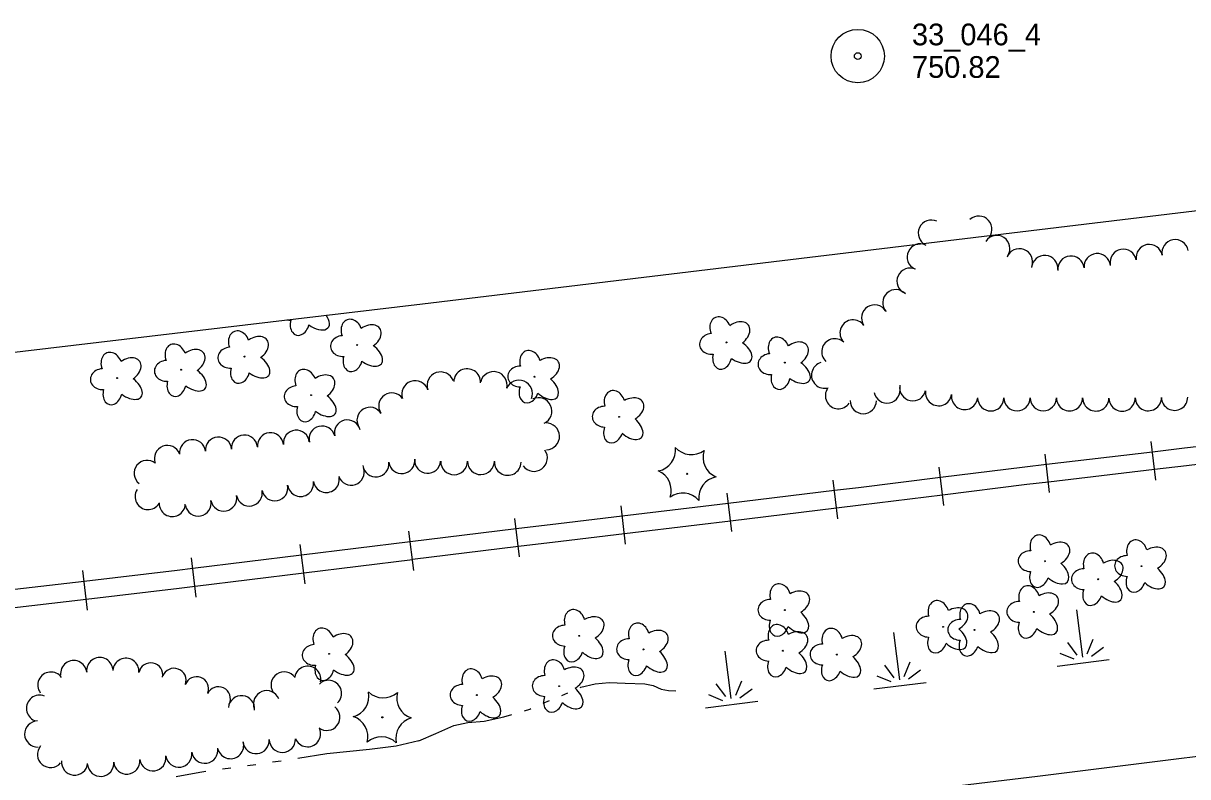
# Model space of a CAD drawing. Extents: x 589250 to 1188077, y 162953 to 363065.
# Drawn here: x 596374.6 to 596696.8, y 175183.2 to 175391.6 of the extents above; entities that cross this region are included whole.
import ezdxf

# ---------------------------------------------------------------- set-up
doc = ezdxf.new("R2010")
doc.units = 0
for name, color, linetype in [('E_LAND_TreeLine_P', 7, 'Continuous'), ('E_LAND_Vegetation', 7, 'Continuous'), ('E_MAP_Limits', 7, 'Continuous'), ('E_MAP_PassPoints', 7, 'Continuous'), ('E_RDWY_Gravel', 7, 'Continuous'), ('E_RR_P', 7, 'Continuous'), ('E_WTR_FlowLine', 7, 'Continuous'), ('E_WTR_Wetland', 7, 'Continuous')]:
    doc.layers.add(name, color=color, linetype=linetype)

# ---------------------------------------------------------------- blocks, each defined once
blk = doc.blocks.new('POINT_DISPLAY')
blk.add_line((0, 0), (0, 0))

msp = doc.modelspace()

# ---------------------------------------------------------------- linework, layer by layer
at = {"layer": 'E_LAND_TreeLine_P'}
for centre, radius, start, end in [((596625.85, 175333.6), 3.63, 64.9332, 244.9332), ((596638.97, 175334.68), 3.65, 312.1775, 132.1775), ((596622.77, 175327.02), 3.63, 64.9332, 244.9332), ((596643.93, 175329.33), 3.65, 326.8469, 146.8469), ((596686.13, 175326.84), 3.65, 10.2743, 190.2743), ((596693.31, 175328.16), 3.65, 10.5125, 190.5125), ((596650.2, 175325.65), 3.65, 339.7681, 159.7681), ((596657.2, 175323.79), 3.65, 355.5035, 175.5035), ((596664.47, 175323.64), 3.65, 5.236, 185.236), ((596671.74, 175324.31), 3.65, 5.236, 185.236), ((596678.94, 175325.53), 3.65, 10.2743, 190.2743), ((596619.96, 175320.32), 3.63, 65.8759, 245.8759), ((596616.03, 175314.37), 3.63, 42.6531, 222.6531), ((596610.15, 175310.13), 3.63, 32.8982, 212.8982), ((596604.19, 175305.99), 3.63, 35.223, 215.223), ((596599.14, 175300.78), 3.63, 47.1382, 227.1382), ((596490.03, 175291.51), 3.71, 19.1637, 199.1637), ((596497.39, 175292.37), 3.71, 357.1775, 177.1775), ((596504.75, 175291.59), 3.71, 346.0663, 166.0663), ((596596.3, 175294.32), 3.63, 106.315, 286.315), ((596483.02, 175289.07), 3.71, 19.1637, 199.1637), ((596511.77, 175289.22), 3.71, 337.796, 157.796), ((596620.71, 175290.84), 3.63, 168.364, 348.364), ((596476.53, 175285.82), 3.6, 34.2266, 214.2266), ((596600.15, 175288.65), 3.63, 145.6752, 325.6752), ((596613.59, 175290.24), 3.63, 191.1976, 11.1976), ((596627.85, 175289.48), 3.63, 171.6467, 351.6467), ((596635.04, 175288.42), 3.63, 171.6467, 351.6467), ((596470.52, 175281.84), 3.6, 31.3398, 211.3398), ((596517.13, 175284.37), 3.71, 294.7171, 114.7171), ((596607.01, 175287.28), 3.63, 179.3854, 359.3854), ((596642.28, 175288.04), 3.63, 180.1629, 0.1629), ((596649.54, 175288.06), 3.63, 180.1629, 0.1629), ((596656.81, 175288.08), 3.63, 180.1629, 0.1629), ((596664.08, 175288.05), 3.63, 179.6291, 359.6291), ((596671.34, 175288.01), 3.63, 179.6291, 359.6291), ((596678.61, 175287.98), 3.63, 180.8928, 0.8928), ((596685.88, 175288.1), 3.63, 180.8928, 0.8928), ((596693.14, 175288.21), 3.63, 180.8928, 0.8928), ((596464.26, 175278.35), 3.6, 13.6839, 193.6839), ((596450.15, 175275.49), 3.6, 5.5802, 185.5802), ((596457.25, 175276.64), 3.6, 13.6839, 193.6839), ((596519.26, 175277.39), 3.71, 271.832, 91.832), ((596421.43, 175272.88), 3.6, 6.3345, 186.3345), ((596428.61, 175273.6), 3.6, 4.5012, 184.5012), ((596435.79, 175274.17), 3.6, 4.5012, 184.5012), ((596442.98, 175274.79), 3.6, 5.5802, 185.5802), ((596414.46, 175271.27), 3.6, 20.5521, 200.5521), ((596515.89, 175271.42), 3.71, 216.2876, 36.2876), ((596408.86, 175267.15), 3.6, 51.2911, 231.2911), ((596472.15, 175269.79), 3.6, 187.1142, 7.1142), ((596479.31, 175270.68), 3.6, 187.1142, 7.1142), ((596486.48, 175270.77), 3.6, 175.6108, 355.6108), ((596493.79, 175270.5), 3.71, 180.1466, 0.1466), ((596501.22, 175270.52), 3.71, 180.1466, 0.1466), ((596508.64, 175270.32), 3.71, 178.2902, 358.2902), ((596458.42, 175265.46), 3.6, 188.8335, 8.8335), ((596465.32, 175267.5), 3.6, 198.6754, 18.6754), ((596409.11, 175260.73), 3.6, 147.6313, 327.6313), ((596444.19, 175263.15), 3.6, 191.4461, 11.4461), ((596451.3, 175264.35), 3.6, 188.8335, 8.8335), ((596422.98, 175258.94), 3.6, 191.0102, 11.0102), ((596430.05, 175260.31), 3.6, 191.0102, 11.0102), ((596437.13, 175261.72), 3.6, 191.4461, 11.4461), ((596415.81, 175258.81), 3.6, 177.5697, 357.5697), ((596388.53, 175211.76), 3.63, 6.7252, 186.7252), ((596395.74, 175212.61), 3.63, 6.7252, 186.7252), ((596402.97, 175212.39), 3.63, 355.6108, 175.6108), ((596409.85, 175211.43), 3.33, 348.2529, 168.2529), ((596382.23, 175208.58), 3.63, 35.8299, 215.8299), ((596416.31, 175209.9), 3.33, 339.7066, 159.7066), ((596446.77, 175208.62), 3.63, 34.2266, 214.2266), ((596453.29, 175210.21), 3.63, 349.1209, 169.1209), ((596422.55, 175207.59), 3.33, 339.7066, 159.7066), ((596428.58, 175204.78), 3.33, 334.4718, 154.4718), ((596459.04, 175206.29), 3.63, 314.276, 134.276), ((596379.08, 175202.17), 3.63, 67.692, 247.692), ((596434.96, 175202.02), 3.63, 354.1964, 174.1964), ((596441.89, 175203.42), 3.63, 21.4577, 201.4577), ((596458.59, 175199.68), 3.63, 232.6616, 52.6616), ((596378.6, 175195.04), 3.63, 91.3214, 271.3214), ((596453.24, 175195.16), 3.63, 201.7313, 21.7313), ((596382.15, 175189.4), 3.63, 139.7896, 319.7896), ((596431.94, 175191.86), 3.63, 197.2668, 17.2668), ((596439.02, 175193.24), 3.63, 185.2219, 5.2219), ((596446.27, 175193.6), 3.63, 181.3214, 1.3214), ((596410.44, 175188.47), 3.63, 188.0312, 8.0312), ((596417.63, 175189.48), 3.63, 188.0312, 8.0312), ((596424.8, 175190.6), 3.63, 188.9618, 8.9618), ((596388.79, 175187.3), 3.63, 174.3049, 354.3049), ((596396.01, 175186.96), 3.63, 184.9892, 4.9892), ((596403.24, 175187.59), 3.63, 184.9892, 4.9892)]:
    msp.add_arc(centre, radius, start, end, dxfattribs=at)
at = {"layer": 'E_LAND_Vegetation'}
for centre, radius in [((596467.01, 175302.66), 0.128), ((596569.14, 175303.38), 0.128), ((596435.84, 175299.44), 0.128), ((596418.28, 175295.82), 0.128), ((596585.3, 175297.8), 0.128), ((596400.57, 175293.5), 0.128), ((596516.08, 175293.87), 0.128), ((596454.21, 175288.78), 0.128), ((596539.45, 175282.79), 0.128), ((596558.27, 175267.02), 0.167), ((596657.29, 175242.84), 0.128), ((596683.99, 175241.48), 0.128), ((596672.03, 175237.85), 0.128), ((596585.3, 175229.34), 0.128), ((596654.16, 175228.81), 0.128), ((596629.07, 175224.7), 0.128), ((596637.82, 175223.85), 0.128), ((596528.42, 175222.22), 0.128), ((596546.18, 175218.47), 0.128), ((596584.79, 175218.08), 0.128), ((596459.2, 175217.23), 0.128), ((596599.71, 175217.02), 0.128), ((596522.86, 175208.3), 0.128), ((596500.1, 175205.82), 0.128), ((596473.92, 175199.68), 0.167)]:
    msp.add_circle(centre, radius, dxfattribs=at)
for centre, radius, start, end in [((596549.19, 175273.6), 5.9, 281.0995, 6.8644), ((596559.45, 175278.23), 5.9, 221.1041, 306.869), ((596568.57, 175271.6), 5.9, 161.1041, 246.869), ((596547.97, 175262.44), 5.9, 341.1041, 66.869), ((596567.4, 175260.39), 5.91, 101.1439, 186.82), ((596557.09, 175255.81), 5.9, 41.1041, 126.869), ((596464.33, 175205.49), 5.9, 285.8149, 11.5798), ((596474.18, 175210.95), 5.9, 225.8195, 311.5844), ((596483.81, 175205.09), 5.9, 165.8195, 251.5844), ((596464.03, 175194.26), 5.9, 345.8195, 71.5844), ((596483.56, 175193.81), 5.91, 105.8593, 191.5354), ((596473.67, 175188.4), 5.9, 45.8195, 131.5844)]:
    msp.add_arc(centre, radius, start, end, dxfattribs=at)
for centre, major_axis, ratio, start_param, end_param in [((596455.2, 175310.37), (-3.81, 2.85), 0.560249, 1.570796, 4.221152), ((596567.5, 175306.93), (1.38, -3.34), 0.782863, 1.570796, 4.712389), ((596448.38, 175312.42), (3.44, 0.25), 0.832022, 4.394236, 4.712389), ((596451.1, 175308.89), (0.92, 3.51), 0.716896, 1.570796, 4.712389), ((596465.47, 175306.25), (1.29, -3.38), 0.782863, 1.570796, 4.712389), ((596469.78, 175304.86), (-3.47, -2.4), 0.691916, 1.570796, 4.712389), ((596571.84, 175305.65), (-3.4, -2.5), 0.691916, 1.570796, 4.712389), ((596434.3, 175303.03), (1.29, -3.38), 0.782863, 1.570796, 4.712389), ((596438.61, 175301.64), (-3.47, -2.4), 0.691916, 1.570796, 4.712389), ((596463.04, 175302.38), (3.44, 0.25), 0.832022, 1.570796, 4.712389), ((596565.17, 175302.98), (3.44, 0.35), 0.832022, 1.570796, 4.712389), ((596583.66, 175301.34), (1.38, -3.34), 0.782863, 1.570796, 4.712389), ((596416.74, 175299.41), (1.29, -3.38), 0.782863, 1.570796, 4.712389), ((596421.05, 175298.01), (-3.47, -2.4), 0.691916, 1.570796, 4.712389), ((596431.87, 175299.16), (3.44, 0.25), 0.832022, 1.570796, 4.712389), ((596469.86, 175300.34), (-3.81, 2.85), 0.560249, 1.570796, 4.712389), ((596514.84, 175297.58), (1.01, -3.47), 0.782863, 1.570796, 4.712389), ((596572.05, 175301.13), (-3.88, 2.74), 0.560249, 1.570796, 4.712389), ((596588.01, 175300.07), (-3.4, -2.5), 0.691916, 1.570796, 4.712389), ((596399.03, 175297.09), (1.29, -3.38), 0.782863, 1.570796, 4.712389), ((596403.33, 175295.7), (-3.47, -2.4), 0.691916, 1.570796, 4.712389), ((596414.31, 175295.53), (3.44, 0.25), 0.832022, 1.570796, 4.712389), ((596438.69, 175297.11), (-3.81, 2.85), 0.560249, 1.570796, 4.712389), ((596465.76, 175298.85), (0.92, 3.51), 0.716896, 1.570796, 4.712389), ((596519.02, 175295.83), (-3.66, -2.11), 0.691916, 1.570796, 4.712389), ((596567.99, 175299.53), (0.82, 3.53), 0.716896, 1.570796, 4.712389), ((596581.34, 175297.4), (3.44, 0.35), 0.832022, 1.570796, 4.712389), ((596396.59, 175293.22), (3.44, 0.25), 0.832022, 1.570796, 4.712389), ((596421.13, 175293.49), (-3.81, 2.85), 0.560249, 1.570796, 4.712389), ((596434.59, 175295.63), (0.92, 3.51), 0.716896, 1.570796, 4.712389), ((596452.67, 175292.37), (1.29, -3.38), 0.782863, 1.570796, 4.712389), ((596512.1, 175293.92), (3.45, -0.03), 0.832022, 1.570796, 4.712389), ((596588.22, 175295.55), (-3.88, 2.74), 0.560249, 1.570796, 4.712389), ((596403.42, 175291.17), (-3.81, 2.85), 0.560249, 1.570796, 4.712389), ((596417.03, 175292.01), (0.92, 3.51), 0.716896, 1.570796, 4.712389), ((596456.98, 175290.97), (-3.47, -2.4), 0.691916, 1.570796, 4.712389), ((596518.73, 175291.32), (-3.56, 3.15), 0.560249, 1.570796, 4.712389), ((596584.16, 175293.95), (0.82, 3.53), 0.716896, 1.570796, 4.712389), ((596399.32, 175289.69), (0.92, 3.51), 0.716896, 1.570796, 4.712389), ((596450.24, 175288.49), (3.44, 0.25), 0.832022, 1.570796, 4.712389), ((596457.06, 175286.45), (-3.81, 2.85), 0.560249, 1.570796, 4.712389), ((596514.52, 175290.18), (1.21, 3.42), 0.716896, 1.570796, 4.712389), ((596538.21, 175286.49), (1.01, -3.47), 0.782863, 1.570796, 4.712389), ((596542.39, 175284.75), (-3.66, -2.11), 0.691916, 1.570796, 4.712389), ((596452.96, 175284.97), (0.92, 3.51), 0.716896, 1.570796, 4.712389), ((596535.47, 175282.83), (3.45, -0.03), 0.832022, 1.570796, 4.712389), ((596542.1, 175280.23), (-3.56, 3.15), 0.560249, 1.570796, 4.712389), ((596537.89, 175279.09), (1.21, 3.42), 0.716896, 1.570796, 4.712389), ((596656.05, 175246.55), (1.01, -3.47), 0.782863, 1.570796, 4.712389), ((596660.22, 175244.8), (-3.66, -2.11), 0.691916, 1.570796, 4.712389), ((596682.75, 175245.19), (1.01, -3.47), 0.782863, 1.570796, 4.712389), ((596686.93, 175243.44), (-3.66, -2.11), 0.691916, 1.570796, 4.712389), ((596653.3, 175242.89), (3.45, -0.03), 0.832022, 1.570796, 4.712389), ((596670.79, 175241.55), (1.01, -3.47), 0.782863, 1.570796, 4.712389), ((596674.97, 175239.81), (-3.66, -2.11), 0.691916, 1.570796, 4.712389), ((596680.01, 175241.53), (3.45, -0.03), 0.832022, 1.570796, 4.712389), ((596655.73, 175239.15), (1.21, 3.42), 0.716896, 1.570796, 4.712389), ((596659.93, 175240.29), (-3.56, 3.15), 0.560249, 1.570796, 4.712389), ((596668.05, 175237.89), (3.45, -0.03), 0.832022, 1.570796, 4.712389), ((596686.64, 175238.93), (-3.56, 3.15), 0.560249, 1.570796, 4.712389), ((596584.06, 175233.04), (1.01, -3.47), 0.782863, 1.570796, 4.712389), ((596674.68, 175235.29), (-3.56, 3.15), 0.560249, 1.570796, 4.712389), ((596682.43, 175237.79), (1.21, 3.42), 0.716896, 1.570796, 4.712389), ((596588.24, 175231.3), (-3.66, -2.11), 0.691916, 1.570796, 4.712389), ((596652.92, 175232.52), (1.01, -3.47), 0.782863, 1.570796, 4.712389), ((596657.1, 175230.77), (-3.66, -2.11), 0.691916, 1.570796, 4.712389), ((596670.47, 175234.15), (1.21, 3.42), 0.716896, 1.570796, 4.712389), ((596581.32, 175229.38), (3.45, -0.03), 0.832022, 1.570796, 4.712389), ((596627.83, 175228.4), (1.01, -3.47), 0.782863, 1.570796, 4.712389), ((596632.01, 175226.66), (-3.66, -2.11), 0.691916, 1.570796, 4.712389), ((596636.58, 175227.55), (1.01, -3.47), 0.782863, 1.570796, 4.712389), ((596650.18, 175228.86), (3.45, -0.03), 0.832022, 1.570796, 4.712389), ((596527.18, 175225.92), (1.01, -3.47), 0.782863, 1.570796, 4.712389), ((596531.36, 175224.18), (-3.66, -2.11), 0.691916, 1.570796, 4.712389), ((596587.95, 175226.78), (-3.56, 3.15), 0.560249, 1.570796, 4.712389), ((596625.09, 175224.74), (3.45, -0.03), 0.832022, 1.570796, 4.712389), ((596640.76, 175225.81), (-3.66, -2.11), 0.691916, 1.570796, 4.712389), ((596656.81, 175226.26), (-3.56, 3.15), 0.560249, 1.570796, 4.712389), ((596457.66, 175220.82), (1.29, -3.38), 0.782863, 1.570796, 4.712389), ((596524.44, 175222.26), (3.45, -0.03), 0.832022, 1.570796, 4.712389), ((596544.95, 175222.17), (1.01, -3.47), 0.782863, 1.570796, 4.712389), ((596549.12, 175220.43), (-3.66, -2.11), 0.691916, 1.570796, 4.712389), ((596583.56, 175221.79), (1.01, -3.47), 0.782863, 1.570796, 4.712389), ((596583.74, 175225.64), (1.21, 3.42), 0.716896, 1.570796, 4.712389), ((596598.47, 175220.73), (1.01, -3.47), 0.782863, 1.570796, 4.712389), ((596631.72, 175222.14), (-3.56, 3.15), 0.560249, 1.570796, 4.712389), ((596633.84, 175223.89), (3.45, -0.03), 0.832022, 1.570796, 4.712389), ((596652.6, 175225.12), (1.21, 3.42), 0.716896, 1.570796, 4.712389), ((596461.97, 175219.42), (-3.47, -2.4), 0.691916, 1.570796, 4.712389), ((596531.07, 175219.66), (-3.56, 3.15), 0.560249, 1.570796, 4.712389), ((596542.2, 175218.51), (3.45, -0.03), 0.832022, 1.570796, 4.712389), ((596580.81, 175218.12), (3.45, -0.03), 0.832022, 1.570796, 4.712389), ((596587.73, 175220.04), (-3.66, -2.11), 0.691916, 1.570796, 4.712389), ((596602.64, 175218.98), (-3.66, -2.11), 0.691916, 1.570796, 4.712389), ((596627.51, 175221), (1.21, 3.42), 0.716896, 1.570796, 4.712389), ((596636.26, 175220.15), (1.21, 3.42), 0.716896, 1.570796, 4.712389), ((596640.47, 175221.29), (-3.56, 3.15), 0.560249, 1.570796, 4.712389), ((596455.23, 175216.94), (3.44, 0.25), 0.832022, 1.570796, 4.712389), ((596526.86, 175218.52), (1.21, 3.42), 0.716896, 1.570796, 4.712389), ((596548.83, 175215.91), (-3.56, 3.15), 0.560249, 1.570796, 4.712389), ((596587.44, 175215.53), (-3.56, 3.15), 0.560249, 1.570796, 4.712389), ((596595.72, 175217.07), (3.45, -0.03), 0.832022, 1.570796, 4.712389), ((596462.05, 175214.9), (-3.81, 2.85), 0.560249, 1.570796, 4.712389), ((596521.62, 175212.01), (1.01, -3.47), 0.782863, 1.570796, 4.712389), ((596544.62, 175214.77), (1.21, 3.42), 0.716896, 1.570796, 4.712389), ((596583.24, 175214.39), (1.21, 3.42), 0.716896, 1.570796, 4.712389), ((596598.15, 175213.33), (1.21, 3.42), 0.716896, 1.570796, 4.712389), ((596602.35, 175214.47), (-3.56, 3.15), 0.560249, 1.570796, 4.712389), ((596457.95, 175213.42), (0.92, 3.51), 0.716896, 1.570796, 4.712389), ((596498.86, 175209.52), (1.01, -3.47), 0.782863, 1.570796, 4.712389), ((596503.04, 175207.78), (-3.66, -2.11), 0.691916, 1.570796, 4.712389), ((596518.88, 175208.34), (3.45, -0.03), 0.832022, 1.570796, 4.712389), ((596525.8, 175210.26), (-3.66, -2.11), 0.691916, 1.570796, 4.712389), ((596496.12, 175205.86), (3.45, -0.03), 0.832022, 1.570796, 4.712389), ((596502.75, 175203.26), (-3.56, 3.15), 0.560249, 1.570796, 4.712389), ((596521.3, 175204.6), (1.21, 3.42), 0.716896, 1.570796, 4.712389), ((596525.51, 175205.75), (-3.56, 3.15), 0.560249, 1.570796, 4.712389), ((596498.54, 175202.12), (1.21, 3.42), 0.716896, 1.570796, 4.712389)]:
    msp.add_ellipse(centre, major_axis=major_axis, ratio=ratio, start_param=start_param, end_param=end_param, dxfattribs=at)
at = {"layer": 'E_MAP_Limits'}
for p, q in [((596485.02, 175314.06), (597042.09, 175381.16)), ((596199.3, 175280.19), (596485.02, 175314.06))]:
    msp.add_line(p, q, dxfattribs=at)
at = {"layer": 'E_MAP_PassPoints'}
for radius in [7.38, 7.38, 7.38, 7.38, 0.945, 0.945, 0.945, 0.945]:
    msp.add_circle((596605.48, 175382.57), radius, dxfattribs=at)
at = {"layer": 'E_RDWY_Gravel'}
for p, q in [((596689.13, 175187.63), (596730.46, 175192.81)), ((596655.2, 175183.41), (596689.13, 175187.63)), ((596622.21, 175179.4), (596655.2, 175183.41))]:
    msp.add_line(p, q, dxfattribs=at)
at = {"layer": 'E_RR_P'}
for p, q in [((596687.93, 175265.28), (596686.68, 175275.94)), ((596716.36, 175276.57), (596695.89, 175274.08)), ((596658.58, 175261.84), (596657.33, 175272.49)), ((596687.02, 175273.04), (596657.67, 175269.59)), ((596695.89, 175274.08), (596687.02, 175273.04)), ((596657.67, 175269.59), (596651.71, 175268.89)), ((596696.47, 175269.23), (596687.59, 175268.19)), ((596716.95, 175271.73), (596696.47, 175269.23)), ((596628.34, 175265.99), (596605.72, 175263.19)), ((596629.29, 175258.24), (596627.98, 175268.89)), ((596651.71, 175268.89), (596628.34, 175265.99)), ((596687.59, 175268.19), (596658.24, 175264.74)), ((596599.94, 175254.62), (596598.66, 175265.27)), ((596605.72, 175263.19), (596599.01, 175262.37)), ((596652.3, 175264.04), (596628.94, 175261.14)), ((596658.24, 175264.74), (596652.3, 175264.04)), ((596570.61, 175251.06), (596569.32, 175261.72)), ((596599.01, 175262.37), (596569.67, 175258.81)), ((596628.94, 175261.14), (596606.31, 175258.34)), ((596541.25, 175247.55), (596539.99, 175258.2)), ((596560.41, 175257.69), (596540.33, 175255.3)), ((596569.67, 175258.81), (596560.41, 175257.69)), ((596599.6, 175257.52), (596570.26, 175253.97)), ((596606.31, 175258.34), (596599.6, 175257.52)), ((596511.92, 175244.03), (596510.64, 175254.68)), ((596522.72, 175253.2), (596510.99, 175251.78)), ((596540.33, 175255.3), (596522.72, 175253.2)), ((596570.26, 175253.97), (596560.99, 175252.84)), ((596482.62, 175240.27), (596481.29, 175251.19)), ((596510.99, 175251.78), (596481.65, 175248.22)), ((596540.91, 175250.45), (596523.3, 175248.35)), ((596560.99, 175252.84), (596540.91, 175250.45)), ((596452.54, 175236.58), (596451.21, 175247.5)), ((596481.65, 175248.22), (596451.58, 175244.52)), ((596511.57, 175246.93), (596482.24, 175243.37)), ((596523.3, 175248.35), (596511.58, 175246.93)), ((596422.47, 175232.88), (596421.13, 175243.8)), ((596451.57, 175244.52), (596421.5, 175240.83)), ((596482.26, 175243.25), (596452.19, 175239.55)), ((596392.34, 175229.31), (596391.06, 175240.24)), ((596417.13, 175240.29), (596391.41, 175237.26)), ((596421.5, 175240.83), (596417.13, 175240.29)), ((596391.4, 175237.26), (596361.31, 175233.72)), ((596452.18, 175239.55), (596422.11, 175235.86)), ((596417.73, 175235.32), (596391.99, 175232.29)), ((596422.11, 175235.86), (596417.73, 175235.32)), ((596391.99, 175232.29), (596361.9, 175228.75))]:
    msp.add_line(p, q, dxfattribs=at)
at = {"layer": 'E_WTR_FlowLine'}
for p, q in [((596528.71, 175207.9), (596528.89, 175207.98)), ((596528.89, 175207.98), (596532.81, 175208.98)), ((596532.81, 175208.98), (596536.74, 175209.32)), ((596536.74, 175209.32), (596541.14, 175209.14)), ((596541.14, 175209.14), (596546.58, 175208.97)), ((596546.58, 175208.97), (596548.83, 175208.51)), ((596548.83, 175208.51), (596551.13, 175207.49)), ((596523.57, 175205.75), (596525.28, 175206.47)), ((596551.13, 175207.49), (596553.16, 175207.05)), ((596553.16, 175207.05), (596555.16, 175207.02)), ((596513.28, 175201.5), (596514.78, 175201.95)), ((596514.78, 175201.95), (596515.05, 175202.07)), ((596518.45, 175203.55), (596520.15, 175204.29)), ((596493.68, 175197.41), (596497.58, 175198.25)), ((596497.58, 175198.25), (596502.14, 175198.59)), ((596502.14, 175198.59), (596507.59, 175199.78)), ((596507.59, 175199.78), (596509.73, 175200.42)), ((596484, 175193.21), (596488.73, 175195.21)), ((596488.73, 175195.21), (596493.68, 175197.41)), ((596477.8, 175191.68), (596470.37, 175190.78)), ((596484, 175193.21), (596477.8, 175191.68)), ((596458.56, 175189.55), (596450.52, 175188.26)), ((596470.37, 175190.78), (596458.56, 175189.55)), ((596432.01, 175185.6), (596429.69, 175185.29)), ((596438.95, 175186.57), (596436.64, 175186.23)), ((596445.9, 175187.56), (596443.58, 175187.23)), ((596423.42, 175184.45), (596416.86, 175183.17)), ((596425.06, 175184.67), (596423.42, 175184.45))]:
    msp.add_line(p, q, dxfattribs=at)
at = {"layer": 'E_WTR_Wetland'}
for p, q in [((596666, 175229.43), (596667.66, 175216.33)), ((596615.34, 175223.14), (596617, 175210.04)), ((596668.96, 175217.25), (596670.63, 175221.28)), ((596568.74, 175217.94), (596570.4, 175204.84)), ((596661.41, 175217.44), (596665.26, 175215.86)), ((596666.22, 175216.91), (596663.59, 175220.39)), ((596673.49, 175218.97), (596670.15, 175216.48)), ((596618.3, 175210.97), (596619.97, 175215)), ((596660.61, 175213.8), (596675.06, 175215.63)), ((596610.75, 175211.16), (596614.61, 175209.57)), ((596615.56, 175210.62), (596612.94, 175214.11)), ((596622.83, 175212.69), (596619.49, 175210.19)), ((596568.96, 175205.42), (596566.34, 175208.9)), ((596571.7, 175205.76), (596573.37, 175209.79)), ((596609.96, 175207.51), (596624.4, 175209.34)), ((596564.15, 175205.95), (596568.01, 175204.37)), ((596576.23, 175207.48), (596572.89, 175204.99)), ((596563.36, 175202.31), (596577.8, 175204.14))]:
    msp.add_line(p, q, dxfattribs=at)

# ---------------------------------------------------------------- block references
at = {"layer": 'E_WTR_Wetland', "rotation": -7.2231589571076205}
for p in [(596667.5, 175217.57), (596667.4, 175214.66), (596667.66, 175216.33), (596667.88, 175214.72), (596667.94, 175214.72), (596616.84, 175211.29), (596616.74, 175208.37), (596617, 175210.04), (596617.23, 175208.43), (596617.29, 175208.44), (596570.24, 175206.08), (596570.4, 175204.84), (596570.14, 175203.17), (596570.63, 175203.23), (596570.69, 175203.23)]:
    msp.add_blockref('POINT_DISPLAY', p, dxfattribs=at)

# ---------------------------------------------------------------- texts
at = {"layer": 'E_MAP_PassPoints'}
for s, p in [('33_046_4', (596620.48, 175385.56)), ('33_046_4', (596620.48, 175385.56)), ('33_046_4', (596620.48, 175385.56)), ('33_046_4', (596620.48, 175385.56)), ('750.82', (596620.48, 175376.56)), ('750.82', (596620.48, 175376.56)), ('750.82', (596620.48, 175376.56)), ('750.82', (596620.48, 175376.56))]:
    msp.add_text(s, height=6, dxfattribs=at).set_placement(p)

doc.saveas('drawing.dxf')
